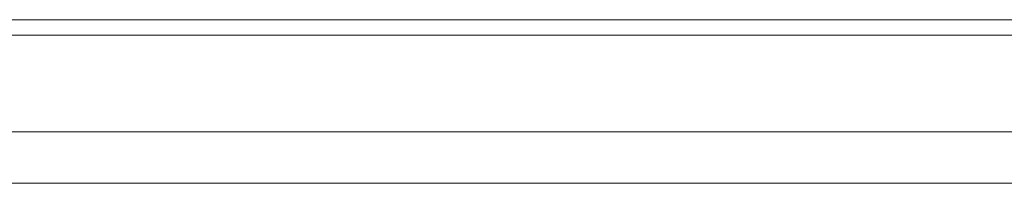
# Model space of a CAD drawing. Header units: millimetres. Extents: x 3925 to 5043, y -86 to 778.
# Tile 276 of 325: x 4814.119 to 4818.867, y 368.842 to 369.63. Entities that reach past the tile are written whole.
import ezdxf

# ---------------------------------------------------------------- set-up
doc = ezdxf.new("R2010")
doc.units = ezdxf.units.MM
doc.header["$LTSCALE"] = 46.255
for name, color, linetype in [('H30K-IO-LABEDXF_CONTINUOUS_LINE', 7, 'CONTINUOUS'), ('H30K-REAR-CODXF_CONTINUOUS_LINE', 7, 'CONTINUOUS'), ('LABEL-IO-H30DXF_CONTINUOUS_LINE', 7, 'CONTINUOUS')]:
    doc.layers.add(name, color=color, linetype=linetype)

msp = doc.modelspace()

# ---------------------------------------------------------------- linework, layer by layer
at = {"layer": 'H30K-IO-LABEDXF_CONTINUOUS_LINE', "color": 7, "linetype": 'Continuous', "lineweight": 0}
msp.add_line((4752.0538, 369.6298), (4858.9638, 369.6298), dxfattribs=at)
at = {"layer": 'H30K-REAR-CODXF_CONTINUOUS_LINE', "color": 7, "linetype": 'Continuous', "lineweight": 0}
for p, q in [((4752.0538, 369.5548), (4858.9638, 369.5548)), ((4858.9638, 369.0906), (4752.0538, 369.0906)), ((4858.9638, 368.8424), (4752.0538, 368.8424))]:
    msp.add_line(p, q, dxfattribs=at)
at = {"layer": 'LABEL-IO-H30DXF_CONTINUOUS_LINE', "color": 7, "linetype": 'Continuous', "lineweight": 0}
msp.add_line((4752.0538, 369.6298), (4858.9638, 369.6298), dxfattribs=at)

doc.saveas('drawing.dxf')
